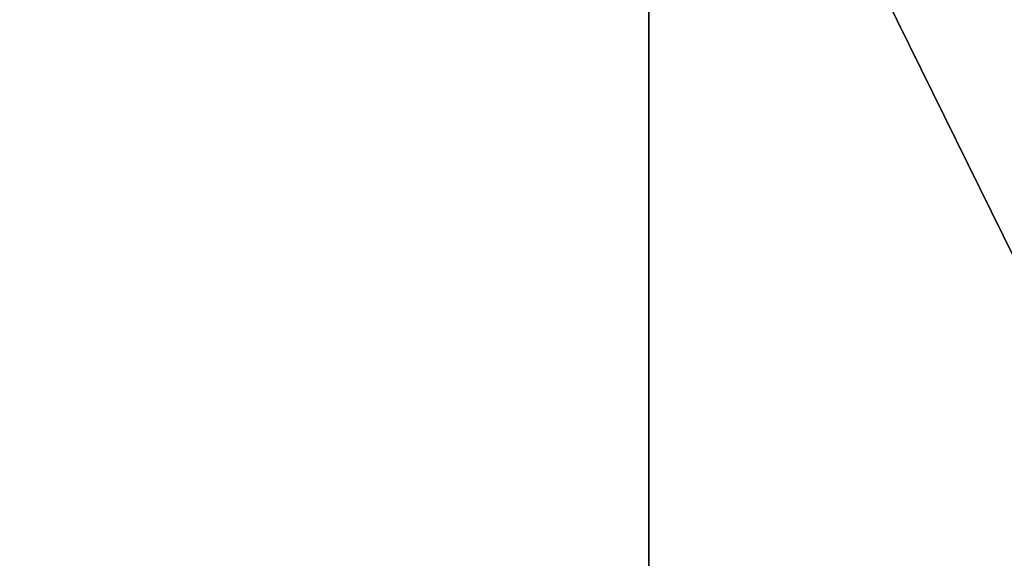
# Model space of a CAD drawing. Header units: millimetres. Extents: x -125 to 171, y -35 to 1363.
# Tile 816 of 1056: x -52.5889 to -52.4946, y 1225.6001 to 1225.6517. Entities that reach past the tile are written whole.
import ezdxf

# ---------------------------------------------------------------- set-up
doc = ezdxf.new("R2010")
doc.units = ezdxf.units.MM
doc.header["$LTSCALE"] = 65.185185
doc.layers.add('2680', color=7, linetype='CONTINUOUS')
doc.layers.add('2681', color=7, linetype='CONTINUOUS')

msp = doc.modelspace()

# ---------------------------------------------------------------- linework, layer by layer
at = {"layer": '2680', "linetype": 'CONTINUOUS'}
for points in [[(-53.447179, 1225.7, 295.564538), (-53.44718, 1223.2, 295.564536), (-52.528604, 1223.2, 296.391614), (-53.447179, 1225.7, 295.564538)], [(-52.528651, 1225.7, 296.391593), (-53.447179, 1225.7, 295.564538), (-52.528604, 1223.2, 296.391614), (-52.528651, 1225.7, 296.391593)], [(-51.299273, 1225.7, 296.520806), (-52.528651, 1225.7, 296.391593), (-51.299324, 1223.2, 296.520817), (-51.299273, 1225.7, 296.520806)], [(-52.528651, 1225.7, 296.391593), (-52.528604, 1223.2, 296.391614), (-51.299324, 1223.2, 296.520817), (-52.528651, 1225.7, 296.391593)]]:
    msp.add_3dface(points, dxfattribs=at)
at = {"layer": '2681', "linetype": 'CONTINUOUS'}
for points in [[(-53.201414, 1225.7, 293.226243), (-52.131004, 1225.7, 292.608234), (-53.201416, 1223.2, 293.226245), (-53.201414, 1225.7, 293.226243)], [(-52.131004, 1225.7, 292.608234), (-52.130953, 1223.2, 292.608223), (-53.201416, 1223.2, 293.226245), (-52.131004, 1225.7, 292.608234)]]:
    msp.add_3dface(points, dxfattribs=at)

doc.saveas('drawing.dxf')
